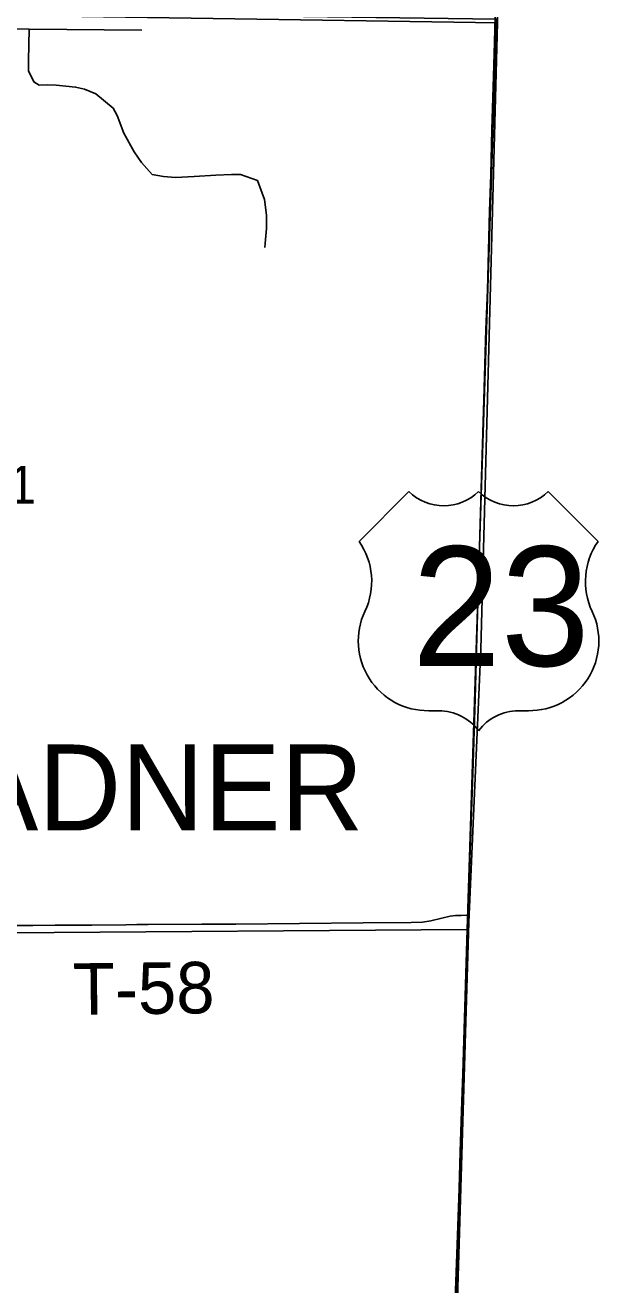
# Model space of a CAD drawing. Extents: x 1443599 to 1910620, y 1028088 to 1361369.
# Drawn here: x 1713744 to 1717086, y 1211112 to 1218447 of the extents above; entities that cross this region are included whole.
import ezdxf

# ---------------------------------------------------------------- set-up
doc = ezdxf.new("R2010")
doc.units = 0
for name, color, linetype in [('GM_X_Adjacent_County', 7, 'Continuous'), ('GM_X_Corporation_Text', 7, 'Continuous'), ('GM_X_County', 7, 'Continuous'), ('GM_X_Minor_River', 7, 'Continuous'), ('GM_X_Section', 7, 'Continuous'), ('GM_X_Section_Text', 7, 'Continuous'), ('GM_X_Township', 7, 'Continuous'), ('GM_X_Township_Road', 7, 'Continuous'), ('GM_X_Township_Road_Text', 7, 'Continuous'), ('GM_X_US_Location', 7, 'Continuous'), ('GM_X_US_Route', 7, 'Continuous'), ('GM_X_US_Shield', 7, 'Continuous')]:
    doc.layers.add(name, color=color, linetype=linetype)

msp = doc.modelspace()

# ---------------------------------------------------------------- linework, layer by layer
at = {"layer": 'GM_X_Adjacent_County'}
msp.add_lwpolyline([(1716166.4, 1207870.8), (1716327.6, 1213223.7), (1716399, 1214813.8), (1716424, 1215762.2), (1716495.2, 1218460.6), (1716634.5, 1223742.3), (1716774.6, 1229052.6), (1716841.6, 1231693.4), (1716902.3, 1234359.5), (1716964.3, 1236948)], dxfattribs=at)
at = {"layer": 'GM_X_County'}
msp.add_lwpolyline([(1716964.3, 1236948), (1716902.3, 1234359.5), (1716841.6, 1231693.4), (1716774.6, 1229052.6), (1716634.5, 1223742.3), (1716495.2, 1218460.6), (1716424, 1215762.2), (1716399, 1214813.8), (1716327.6, 1213223.7), (1716166.4, 1207870.8)], dxfattribs=at)
at = {"layer": 'GM_X_Minor_River'}
for points in [[(1709147.9, 1224905.2), (1709302, 1223570.7), (1709431.1, 1222483.7), (1709619.3, 1220869.4), (1709768.4, 1219571.3), (1709840.6, 1219085.7), (1710548.9, 1218669.9), (1710633.7, 1218619.3), (1710730.4, 1218564.3), (1710801.6, 1218528.1), (1710881.3, 1218509.8), (1710966.8, 1218485.2), (1711076.6, 1218465.9), (1711208.8, 1218456.1), (1711974.7, 1218441.8), (1712490.1, 1218432.7), (1713244.4, 1218430.8), (1713765.8, 1218423.6), (1714423.7, 1218418.4)], [(1713765.8, 1218423.6), (1713762.5, 1218241.1), (1713762.8, 1218181), (1713794, 1218116.2), (1713825, 1218097.2), (1713870.8, 1218099.6), (1713924.9, 1218098), (1714037, 1218086.7), (1714088.7, 1218073.2), (1714154.2, 1218047.2), (1714256.5, 1217963.8), (1714280.3, 1217920.9), (1714318.1, 1217817.7), (1714379.2, 1217709.6), (1714421.5, 1217646.2), (1714483.7, 1217578.2), (1714549.8, 1217565.8), (1714619.6, 1217560.2), (1714728.6, 1217565.9), (1714854.7, 1217573.4), (1714945.1, 1217576.8), (1714997.3, 1217577.3), (1715096.6, 1217542.3), (1715137.5, 1217430.8), (1715148.9, 1217340.2), (1715148.7, 1217262), (1715142.8, 1217197.9), (1715139.5, 1217151.9)]]:
    msp.add_lwpolyline(points, dxfattribs=at)
at = {"layer": 'GM_X_Section'}
for points in [[(1711144.3, 1218555.2), (1716489.9, 1218482), (1716318.7, 1213181.1), (1710968.3, 1213142.5)], [(1710968.3, 1213142.5), (1716318.7, 1213181.1), (1716159.1, 1207882.4), (1710813.9, 1207877.7)]]:
    msp.add_lwpolyline(points, close=True, dxfattribs=at)
at = {"layer": 'GM_X_Township'}
msp.add_lwpolyline([(1684181, 1207968.9), (1684277.1, 1213275.5), (1684289.2, 1213361.4), (1684389.9, 1218757.9), (1687448.3, 1218622.3), (1689981.8, 1218508.6), (1690109.2, 1218505.4), (1693450.7, 1218507.8), (1695360, 1218493.5), (1700618.1, 1218465.4), (1705855.8, 1218509.8), (1711139.7, 1218541.3), (1716495.2, 1218460.6), (1716424, 1215762.2), (1716399, 1214813.8), (1716327.6, 1213223.7), (1716166.4, 1207870.8)], dxfattribs=at)
at = {"layer": 'GM_X_Township_Road'}
msp.add_lwpolyline([(1713670.5, 1213204.1), (1713787.2, 1213204.1), (1713918.4, 1213205.7), (1714016.9, 1213205.1), (1714132.1, 1213205.2), (1714329.3, 1213208.9), (1714394.9, 1213209), (1714460.6, 1213209.2), (1714773.4, 1213211.2), (1714971, 1213212.6), (1715711.9, 1213219.4), (1715991.8, 1213221.3), (1716057.9, 1213224.1), (1716107.1, 1213231.6), (1716171.4, 1213246.8), (1716219.2, 1213257.5), (1716251.4, 1213261.6), (1716283.8, 1213262.5), (1716324.8, 1213263.5)], dxfattribs=at)
at = {"layer": 'GM_X_US_Route'}
for points in [[(1716298.4, 1212487.4), (1716303.3, 1212623.4), (1716310, 1212820.2), (1716316.3, 1213000.6), (1716323.9, 1213230), (1716324.8, 1213263.5), (1716329.2, 1213426.8), (1716336.8, 1213640), (1716352.8, 1214148.4), (1716365, 1214525.6), (1716377.6, 1214952.1), (1716398.6, 1215673.8), (1716402.9, 1215815), (1716416.4, 1216264.2), (1716428.2, 1216674.3), (1716436.2, 1216903.8), (1716448.7, 1217363.1), (1716456.9, 1217576.2), (1716462.8, 1217838.7), (1716472.4, 1218150.3), (1716477.2, 1218348.4), (1716482.5, 1218503.8)], [(1716245.2, 1210918.1), (1716259.7, 1211344.4), (1716271.2, 1211672.4), (1716277.5, 1211885.6), (1716288, 1212180.8), (1716295.1, 1212393.9), (1716298.4, 1212487.4)]]:
    msp.add_lwpolyline(points, dxfattribs=at)
at = {"layer": 'GM_X_US_Shield'}
for p, q in [((1715979, 1215730.8), (1715689, 1215440.8)), ((1717081.2, 1215440.8), (1716791.2, 1215730.8)), ((1716095.1, 1214454.7), (1716153.1, 1214454.7)), ((1716617.1, 1214454.7), (1716675.1, 1214454.7))]:
    msp.add_line(p, q, dxfattribs=at)
for centre, radius, start, end in [((1716182.1, 1215938), 290, 225.573, 314.427), ((1716588.1, 1215938), 290, 225.573, 314.427), ((1715356.4, 1215207.9), 406.1, 334.54712, 35.00093), ((1717413.8, 1215207.9), 406.1, 144.99907, 205.45288), ((1716090.5, 1214860.7), 406.1, 154.83192, 270.63826), ((1716679.7, 1214860.7), 406.1, 269.36174, 25.16808), ((1716153.1, 1214164.6), 290, 36.8699, 90), ((1716617.1, 1214164.6), 290, 90, 143.1301)]:
    msp.add_arc(centre, radius, start, end, dxfattribs=at)

# ---------------------------------------------------------------- texts
at = {"layer": 'GM_X_Corporation_Text'}
msp.add_text('BRADNER', height=500, rotation=0.00001, dxfattribs=at).set_placement((1712445.2, 1213758.1))
at = {"layer": 'GM_X_Section_Text'}
msp.add_text('1', height=221, rotation=0.00001, dxfattribs=at).set_placement((1713643.9, 1215659.7))
at = {"layer": 'GM_X_Township_Road_Text'}
msp.add_text('T-58', height=300, rotation=0.70392, dxfattribs=at).set_placement((1714023.3, 1212683.5))
at = {"layer": 'GM_X_US_Location'}
for s in ['0', '/']:
    msp.add_text(s, height=1, dxfattribs=at).set_placement((1716384.8, 1215058.2))
msp.add_text('23', height=1, rotation=0.00001, dxfattribs=at).set_placement((1716178.3, 1214851.3))
at = {"layer": 'GM_X_US_Shield'}
msp.add_text('23', height=696.1, dxfattribs=at).set_placement((1715997.6, 1214715.7))

doc.saveas('drawing.dxf')
